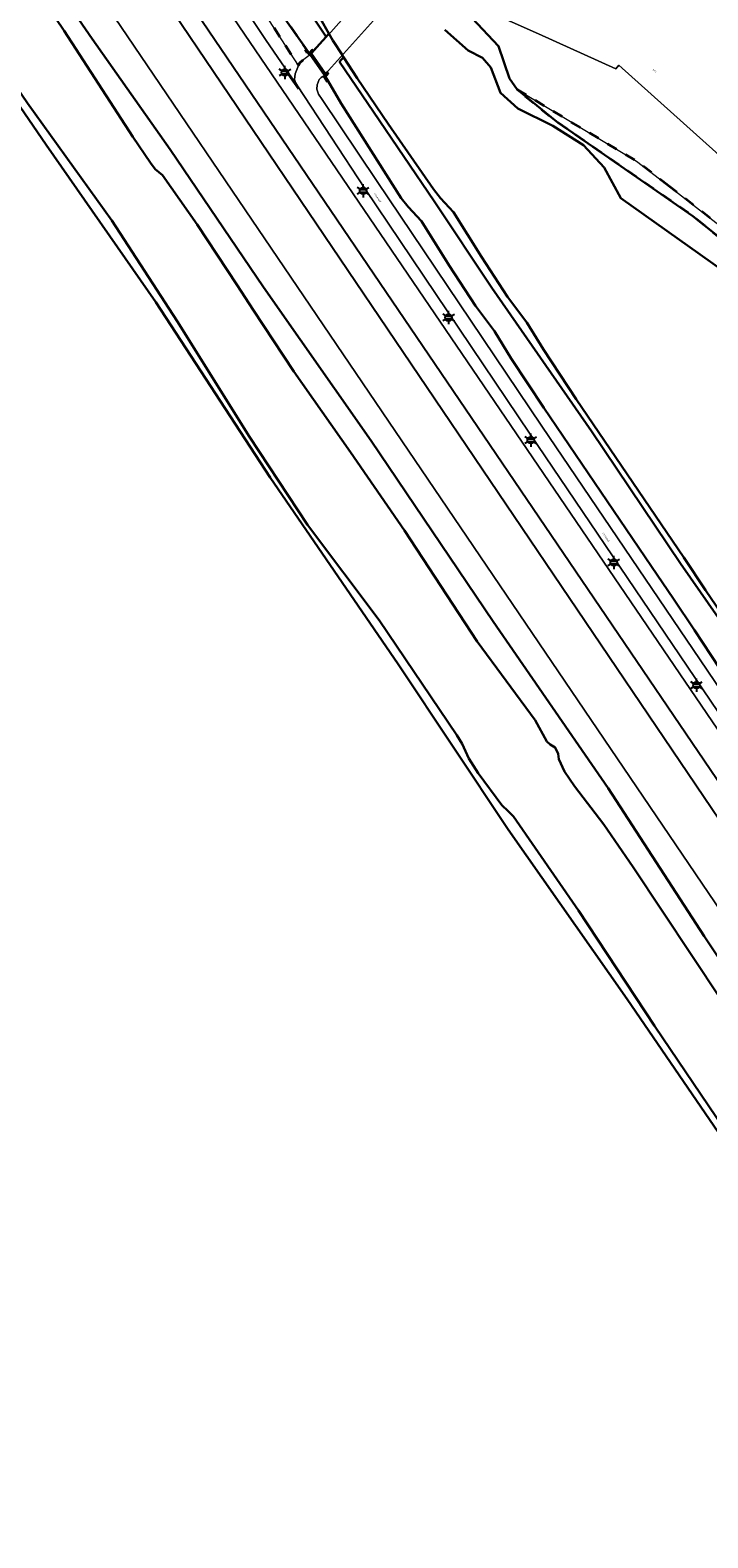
# Model space of a CAD drawing. Extents: x 105780 to 185197, y 477999 to 525027.
# Tile 264 of 562: x 108043 to 108172, y 478000 to 478286. Entities that reach past the tile are written whole.
import ezdxf
from ezdxf.enums import TextEntityAlignment as Align

# ---------------------------------------------------------------- set-up
doc = ezdxf.new("R2010")
doc.units = 0
doc.linetypes.add('XX-HIDDEN', pattern=[4, 2, -2])
for name, color, linetype, lineweight in [('B-GV-GR-GRAS_GAZON-G', 252, 'Continuous', 13), ('B-GV-GR-MATERIAALGRENS-G', 252, 'XX-HIDDEN', 35), ('B-RO-IE-MEUBILAIR_WEGMEUBILAIR-S', 252, 'Continuous', 25), ('B-RO-IE-TERREINAFSCHEIDING_KUNSTMATIG_HEKWERK-G', 252, 'IE-TERREINAFSCHEIDING-KUNSTMATIG', 18), ('B-WE-GW-WATERGANG_SLOOT_INSTEEK-G', 252, 'Continuous', 30), ('B-XX-KG-KADASTRAAL_BEBOUWING-G', 252, 'Continuous', 20), ('B1-WE-GR-BOUWLAND-GV', 80, 'Continuous', 13), ('B1-WE-GW-TALUD_KRUIN-G', 252, 'Continuous', 25), ('B1-WE-KW-KUNSTWERK_DEK-BRUG', 252, 'Continuous', 18), ('B1-WE-KW-KUNSTWERK_LANDHOOFD-GV', 252, 'Continuous', 18), ('B1-WE-OG-BEBOUWING-T18', 7, 'Continuous', 18), ('B1-WE-OG-TERREIN_ERF-GV', 252, 'Continuous', 18), ('B1-WE-OG-TOPOGRAFIE-T18', 10, 'Continuous', 18), ('B1-WE-VH-VERHARDING_ASFALT-GV', 252, 'Continuous', 18), ('B1-WE-VH-VERHARDING_TEGEL-GV', 252, 'Continuous', 18)]:
    doc.layers.add(name, color=color, linetype=linetype, lineweight=lineweight)
doc.styles.add('NLCS-ISO', font='NLCS-ISO.ttf')
doc.styles.add('NLCS-ISO-M200-T18', font='NLCS-ISO.ttf', dxfattribs={"height": 0.36})
doc.linetypes.add('IE-TERREINAFSCHEIDING-KUNSTMATIG', pattern='A,4,[82,NLCS.SHX,S=0.75,R=90,X=0,Y=0],4,-2', length=10)

# ---------------------------------------------------------------- blocks, each defined once
blk = doc.blocks.new('B-SIE-WEG_LICHTMAST-SO')
at = {"ltscale": 0.1}
for p, q in [((-1.1, 0.63), (-2.19, 1.27)), ((0, 1.27), (0, 2.53)), ((1.1, 0.63), (2.19, 1.27)), ((-1.1, -0.63), (-2.19, -1.27)), ((0, -1.27), (0, -2.53)), ((1.1, -0.63), (2.19, -1.27))]:
    blk.add_line(p, q, dxfattribs=at)
at = {"flags": 128}
for points in [[(-1.16, 0.5), (1.16, 0.5)], [(-1.16, -0.5), (1.16, -0.5)]]:
    blk.add_lwpolyline(points, dxfattribs=at)
at = {"ltscale": 0.1}
blk.add_circle((0, 0), 1.27, dxfattribs=at)
at = {"style": 'NLCS-ISO'}
blk.add_attdef('TYPE', text='', height=1.8, dxfattribs=at).set_placement((0, 2.53), align=Align.BOTTOM_CENTER)

msp = doc.modelspace()

# ---------------------------------------------------------------- linework, layer by layer
at = {"layer": 'B-GV-GR-GRAS_GAZON-G', "flags": 128}
for points in [[(108254.759, 478000.013), (108041.724, 478314.029), (108037.105, 478322.972), (108037.202, 478323.157), (108033.062, 478324.986), (108030.945, 478326.143), (108029.325, 478327.433), (108035.307, 478312.531), (108054.845, 478284.293), (108069.598, 478263.332), (108087.335, 478237.223), (108107.759, 478208.051), (108130.914, 478173.803), (108152.75, 478142.19), (108170.951, 478114.107), (108196.849, 478075.168), (108210.55, 478056.317), (108218.213, 478046.027), (108223.267, 478038.529), (108230.336, 478029.165), (108248.132, 478002.833), (108250.068, 478000.013)], [(108266.025, 478000.013), (108263.975, 478003.002), (108065.797, 478295.874), (108056.613, 478308.75), (108052.683, 478313.52), (108046.895, 478318.063), (108037.105, 478322.972), (108041.724, 478314.029), (108254.759, 478000.013)], [(108271.177, 478000.013), (108264.997, 478009.061), (108263.893, 478010.72), (108060.642, 478309.943), (108052.683, 478313.52), (108056.613, 478308.75), (108065.797, 478295.874), (108263.975, 478003.002), (108266.025, 478000.013)], [(108173.852, 478164.955), (108169.15, 478172.159), (108165.111, 478178.075), (108160.987, 478184.263), (108140.552, 478214.33), (108134.338, 478223.709), (108131.186, 478228.876), (108127.537, 478233.684), (108122.559, 478241.315), (108117.285, 478249.745), (108114.794, 478252.44), (108113.486, 478254.113), (108102.102, 478272.025), (108099.627, 478276.305), (108099.378, 478276.15), (108098.7, 478277.17), (108098.887, 478277.349), (108098.245, 478276.965), (108097.896, 478276.575), (108097.527, 478275.588), (108097.473, 478274.779), (108097.794, 478273.83), (108098.447, 478272.791), (108108.807, 478257.46), (108140.166, 478210.828), (108171.502, 478164.581), (108203.761, 478116.893)]]:
    msp.add_lwpolyline(points, dxfattribs=at)
for points in [[(108265.051, 478011.507), (108268.516, 478013.864), (108068.244, 478307.993), (108063.117, 478310.411), (108061.034, 478311.394), (108057.565, 478313.03), (108050.072, 478316.564), (108046.895, 478318.063), (108052.683, 478313.52), (108060.642, 478309.943), (108263.893, 478010.72)], [(108269.078, 478014.247), (108269.09, 478014.254), (108269.666, 478014.611), (108243.942, 478052.579), (108201.379, 478115.555), (108170.634, 478161.047), (108137.944, 478209.311), (108106.583, 478255.909), (108093.769, 478275.383), (108093.423, 478276.056), (108092.933, 478276.506), (108087.735, 478284.187), (108075.748, 478302.152), (108073.381, 478305.715), (108068.343, 478308.179), (108068.244, 478307.993), (108268.516, 478013.864)]]:
    msp.add_lwpolyline(points, close=True, dxfattribs=at)
at = {"layer": 'B-GV-GR-MATERIAALGRENS-G', "flags": 128}
for points in [[(108005.546, 478401.465), (108006.057, 478400.525), (108007.879, 478397.812), (108025.226, 478371.991), (108052.403, 478332.129), (108063.443, 478315.237), (108063.387, 478315.055), (108064.477, 478314.649), (108074.028, 478310.002), (108093.974, 478279.231), (108094.205, 478279.777), (108094.958, 478280.421), (108095.991, 478281.174), (108095.214, 478282.286), (108095.448, 478282.445), (108066.728, 478322.981), (108045.038, 478356.013), (108033.761, 478373.186), (108014.095, 478400.768), (108013.677, 478401.54), (108010.274, 478407.943)], [(108164.124, 478256.499), (108158.141, 478261.103), (108135.458, 478274.708), (108142.943, 478268.639), (108168.833, 478250.704), (108178.857, 478242.637), (108193.172, 478233.088), (108197.354, 478233.176), (108187.766, 478239.376), (108180.294, 478244.253), (108179.952, 478244.255)]]:
    msp.add_lwpolyline(points, close=True, dxfattribs=at)
at = {"layer": 'B-RO-IE-TERREINAFSCHEIDING_KUNSTMATIG_HEKWERK-G', "flags": 128}
msp.add_lwpolyline([(108093.971, 478274.749), (108091.26, 478278.621)], dxfattribs=at)
at = {"layer": 'B-WE-GW-WATERGANG_SLOOT_INSTEEK-G', "flags": 128}
for points in [[(108099.197, 478284.721), (108076.291, 478319.212), (108057.823, 478346.305), (108046.763, 478361.916), (108027.449, 478389.961), (108018.082, 478402.661), (108017.863, 478404.232), (108013.677, 478401.54), (108014.095, 478400.768), (108033.761, 478373.186), (108045.038, 478356.013), (108066.728, 478322.981), (108095.448, 478282.445), (108096.015, 478281.618), (108096.577, 478282.249), (108096.749, 478281.997)], [(108099.197, 478284.721), (108099.746, 478285.332), (108098.126, 478288.103), (108094.408, 478293.532), (108090.629, 478298.928), (108087.001, 478304.551), (108084.651, 478307.875), (108079.632, 478315.543), (108074.694, 478322.962), (108069.023, 478330.989), (108054.934, 478352.077), (108047.181, 478363.245), (108041.811, 478371.103), (108035.891, 478380.268), (108030.537, 478388.009), (108018.464, 478403.208), (108017.863, 478404.232), (108018.082, 478402.661), (108027.449, 478389.961), (108046.763, 478361.916), (108057.823, 478346.305), (108076.291, 478319.212)]]:
    msp.add_lwpolyline(points, close=True, dxfattribs=at)
for points in [[(108031.09, 478313.039), (108049.524, 478285.824), (108062.505, 478265.722), (108065.862, 478260.825), (108066.755, 478259.589), (108068.173, 478258.431), (108074.72, 478249.119), (108082.318, 478237.567), (108085.374, 478232.937), (108093.099, 478221.208), (108103.856, 478205.939), (108114.097, 478191.071), (108127.889, 478169.996), (108138.913, 478155.071), (108141.108, 478151.023), (108141.752, 478150.488), (108142.701, 478149.905), (108143.246, 478148.719), (108143.402, 478147.67), (108144.451, 478145.342), (108146.364, 478142.606), (108151.944, 478135.316), (108157.467, 478127.243), (108174.11, 478102.195)], [(108174.11, 478102.195), (108157.467, 478127.243), (108151.944, 478135.316), (108146.364, 478142.606), (108144.451, 478145.342), (108143.402, 478147.67), (108143.246, 478148.719), (108142.701, 478149.905), (108141.752, 478150.488), (108141.108, 478151.023), (108138.913, 478155.071), (108127.889, 478169.996), (108114.097, 478191.071), (108103.856, 478205.939), (108093.099, 478221.208), (108085.374, 478232.937), (108082.318, 478237.567), (108074.72, 478249.119), (108068.173, 478258.431), (108066.755, 478259.589), (108065.862, 478260.825), (108062.505, 478265.722), (108049.524, 478285.824), (108031.09, 478313.039)], [(108250.068, 478000.013), (108248.132, 478002.833), (108230.336, 478029.165), (108223.267, 478038.529), (108218.213, 478046.027), (108210.55, 478056.317), (108196.849, 478075.168), (108170.951, 478114.107), (108152.75, 478142.19), (108130.914, 478173.803), (108107.759, 478208.051), (108087.335, 478237.223), (108069.598, 478263.332), (108054.845, 478284.293), (108035.307, 478312.531)], [(108017.501, 478305.903), (108046.097, 478264.214), (108066.882, 478234.386), (108088.608, 478201.098), (108112.913, 478165.717), (108133.779, 478134.329), (108156.333, 478102.194), (108181.825, 478064.961), (108208.873, 478024.519), (108225.383, 478000.013)], [(108070.954, 478230.794), (108058.521, 478249.884), (108042.527, 478272.132), (108029.399, 478291.321)], [(108098.126, 478288.103), (108099.746, 478285.332), (108100.518, 478284.011), (108102.315, 478281.203), (108102.54, 478280.851), (108105.098, 478276.855), (108110.999, 478268.198), (108119.606, 478255.781), (108120.914, 478254.108), (108123.405, 478251.413), (108128.679, 478242.983), (108133.657, 478235.352), (108137.306, 478230.544), (108140.458, 478225.377), (108146.672, 478215.998), (108167.107, 478185.931), (108171.231, 478179.743), (108175.27, 478173.827)], [(108178.857, 478242.637), (108168.833, 478250.704), (108142.943, 478268.639), (108135.458, 478274.708), (108133.994, 478276.817), (108131.942, 478282.936), (108126.949, 478288.24)], [(108186.464, 478156.142), (108166.461, 478184.836), (108149.554, 478209.919), (108130.663, 478237.065), (108119.709, 478253.496), (108108.2, 478270.442), (108101.77, 478279.928), (108102.54, 478280.851), (108102.315, 478281.203), (108100.518, 478284.011), (108099.746, 478285.332), (108099.197, 478284.721), (108096.749, 478281.997), (108096.375, 478281.574), (108099.09, 478277.702), (108099.071, 478277.59), (108099.442, 478277.983), (108099.616, 478277.743), (108099.071, 478277.128), (108099.627, 478276.305), (108102.102, 478272.025), (108113.486, 478254.113), (108114.794, 478252.44), (108117.285, 478249.745), (108122.559, 478241.315), (108127.537, 478233.684), (108131.186, 478228.876), (108134.338, 478223.709), (108140.552, 478214.33), (108160.987, 478184.263), (108165.111, 478178.075), (108169.15, 478172.159), (108173.852, 478164.955)], [(108121.738, 478286.05), (108126.144, 478282.069), (108128.878, 478280.726), (108130.451, 478278.867), (108132.302, 478274.079), (108135.575, 478271.089), (108142.225, 478267.784), (108148.053, 478264.123), (108151.963, 478259.919), (108155.12, 478254.118), (108178.955, 478237.243)], [(108178.955, 478237.243), (108155.12, 478254.118), (108151.963, 478259.919), (108148.053, 478264.123), (108142.225, 478267.784), (108135.575, 478271.089), (108132.302, 478274.079), (108130.451, 478278.867), (108128.878, 478280.726), (108126.144, 478282.069), (108121.738, 478286.05)], [(108175.27, 478173.827), (108171.231, 478179.743), (108167.107, 478185.931), (108146.672, 478215.998), (108140.458, 478225.377), (108137.306, 478230.544), (108133.657, 478235.352), (108128.679, 478242.983), (108123.405, 478251.413), (108120.914, 478254.108), (108119.606, 478255.781), (108110.999, 478268.198), (108105.098, 478276.855), (108102.54, 478280.851), (108101.77, 478279.928), (108108.2, 478270.442), (108119.709, 478253.496), (108130.663, 478237.065), (108149.554, 478209.919), (108166.461, 478184.836), (108186.464, 478156.142)], [(108042.527, 478272.132), (108058.521, 478249.884), (108070.954, 478230.794), (108084.687, 478208.805), (108095.68, 478192.137), (108109.263, 478174.029), (108124.045, 478152.239), (108125.063, 478150.608), (108126.321, 478147.84), (108128.058, 478145.021), (108132.571, 478138.97), (108133.771, 478137.816), (108134.756, 478136.796), (108147.08, 478118.972), (108161.512, 478097.144), (108177.696, 478073.281)], [(108177.696, 478073.281), (108161.512, 478097.144), (108147.08, 478118.972), (108134.756, 478136.796), (108133.771, 478137.816), (108132.571, 478138.97), (108128.058, 478145.021), (108126.321, 478147.84), (108125.063, 478150.608), (108124.045, 478152.239), (108109.263, 478174.029), (108095.68, 478192.137), (108084.687, 478208.805), (108070.954, 478230.794)]]:
    msp.add_lwpolyline(points, dxfattribs=at)
at = {"layer": 'B-XX-KG-KADASTRAAL_BEBOUWING-G', "flags": 128}
msp.add_lwpolyline([(108140.709, 478303.508), (108132.029, 478307.342), (108125.086, 478291.645), (108139.492, 478285.258), (108154.185, 478278.626), (108154.785, 478279.299), (108179.319, 478257.296), (108191.618, 478271.013), (108184.976, 478276.289), (108197.75, 478293.284), (108185.362, 478313.431), (108171.552, 478325.827), (108148.626, 478300.17)], close=True, dxfattribs=at)
at = {"layer": 'B1-WE-GR-BOUWLAND-GV', "flags": 128}
msp.add_lwpolyline([(108208.873, 478024.519), (108181.825, 478064.961), (108156.333, 478102.194), (108133.779, 478134.329), (108112.913, 478165.717), (108088.608, 478201.098), (108066.882, 478234.386), (108046.097, 478264.214), (108017.501, 478305.903), (108000, 478331.372), (107982.115, 478355.018), (107979.991, 478356.632), (107978.138, 478357.777), (107975.691, 478358.644), (107962.676, 478340.04), (107877.211, 478219.919), (107869.274, 478208.277), (107858.426, 478194.518)], dxfattribs=at)
at = {"layer": 'B1-WE-GW-TALUD_KRUIN-G', "flags": 128}
for points in [[(108266.025, 478000.013), (108263.975, 478003.002), (108065.797, 478295.874), (108056.613, 478308.75), (108052.683, 478313.52)], [(108052.683, 478313.52), (108060.642, 478309.943), (108263.893, 478010.72)]]:
    msp.add_lwpolyline(points, dxfattribs=at)
at = {"layer": 'B1-WE-KW-KUNSTWERK_DEK-BRUG', "flags": 128}
msp.add_lwpolyline([(108096.135, 478281.344), (108098.887, 478277.349), (108098.7, 478277.17), (108099.378, 478276.15), (108099.627, 478276.305), (108099.071, 478277.128), (108099.616, 478277.743), (108099.442, 478277.983), (108099.071, 478277.59), (108099.09, 478277.702), (108120.706, 478301.759), (108121.107, 478302.205), (108118.383, 478306.129), (108118.027, 478305.729), (108096.488, 478281.562), (108096.375, 478281.574), (108096.749, 478281.997), (108096.577, 478282.249), (108096.015, 478281.618), (108095.448, 478282.445), (108095.214, 478282.286), (108095.991, 478281.174)], close=True, dxfattribs=at)
at = {"layer": 'B1-WE-KW-KUNSTWERK_LANDHOOFD-GV', "flags": 128}
msp.add_lwpolyline([(108096.749, 478281.997), (108096.577, 478282.249), (108096.015, 478281.618), (108095.448, 478282.445), (108095.214, 478282.286), (108095.991, 478281.174), (108096.135, 478281.344), (108098.887, 478277.349), (108098.7, 478277.17), (108099.378, 478276.15), (108099.627, 478276.305), (108099.071, 478277.128), (108099.616, 478277.743), (108099.442, 478277.983), (108099.071, 478277.59), (108099.09, 478277.702), (108096.375, 478281.574)], close=True, dxfattribs=at)
at = {"layer": 'B1-WE-OG-TERREIN_ERF-GV', "flags": 128}
msp.add_lwpolyline([(108171.552, 478325.827), (108185.362, 478313.431), (108197.75, 478293.284), (108184.976, 478276.289), (108191.618, 478271.013), (108179.319, 478257.296), (108154.785, 478279.299), (108154.185, 478278.626), (108139.492, 478285.258), (108125.086, 478291.645), (108132.029, 478307.342), (108140.709, 478303.508), (108148.626, 478300.17)], close=True, dxfattribs=at)
msp.add_lwpolyline([(108126.949, 478288.24), (108131.942, 478282.936), (108133.994, 478276.817), (108135.458, 478274.708), (108158.141, 478261.103), (108164.124, 478256.499), (108179.952, 478244.255), (108180.294, 478244.253), (108197.097, 478262.94), (108209.465, 478276.779), (108217.009, 478285.149), (108216.992, 478285.566), (108219.295, 478288.101)], dxfattribs=at)
at = {"layer": 'B1-WE-VH-VERHARDING_ASFALT-GV', "flags": 128}
msp.add_lwpolyline([(108096.135, 478281.344), (108098.887, 478277.349), (108099.09, 478277.702), (108120.706, 478301.759), (108121.107, 478302.205), (108118.383, 478306.129), (108118.027, 478305.729), (108096.488, 478281.562)], close=True, dxfattribs=at)
msp.add_lwpolyline([(108203.761, 478116.893), (108171.502, 478164.581), (108140.166, 478210.828), (108108.807, 478257.46), (108098.447, 478272.791), (108097.794, 478273.83), (108097.473, 478274.779), (108097.527, 478275.588), (108097.896, 478276.575), (108098.245, 478276.965), (108098.887, 478277.349), (108096.135, 478281.344), (108095.991, 478281.174), (108094.958, 478280.421), (108094.205, 478279.777), (108093.974, 478279.231), (108093.325, 478277.693), (108093.245, 478276.604), (108093.423, 478276.056), (108093.769, 478275.383), (108106.583, 478255.909), (108137.944, 478209.311), (108170.634, 478161.047), (108201.379, 478115.555)], dxfattribs=at)
at = {"layer": 'B1-WE-VH-VERHARDING_TEGEL-GV', "flags": 128}
msp.add_lwpolyline([(108074.028, 478310.002), (108064.477, 478314.649), (108063.387, 478315.055), (108063.027, 478315.205), (108067.469, 478308.628), (108068.343, 478308.179), (108073.381, 478305.715), (108075.748, 478302.152), (108087.735, 478284.187), (108092.933, 478276.506), (108093.423, 478276.056), (108093.245, 478276.604), (108093.325, 478277.693), (108093.974, 478279.231)], close=True, dxfattribs=at)

# ---------------------------------------------------------------- block references
at = {"layer": 'B-RO-IE-MEUBILAIR_WEGMEUBILAIR-S', "xscale": 0.5, "yscale": 0.5, "zscale": 0.5}
for p in [(108091.393, 478277.926), (108106.221, 478255.498), (108122.453, 478231.433), (108138.04, 478208.182), (108153.797, 478184.994), (108169.502, 478161.738)]:
    msp.add_blockref('B-SIE-WEG_LICHTMAST-SO', p, dxfattribs=at)

# ---------------------------------------------------------------- texts
at = {"layer": 'B1-WE-OG-BEBOUWING-T18', "style": 'NLCS-ISO-M200-T18'}
msp.add_text('105', height=0.36, rotation=316.5, dxfattribs=at).set_placement((108161.532, 478278.249), align=Align.MIDDLE)
at = {"layer": 'B1-WE-OG-TOPOGRAFIE-T18', "style": 'NLCS-ISO-M200-T18'}
for rotation, p in [(304, (108108.945, 478254.19)), (303.9, (108152.292, 478189.784))]:
    msp.add_text('Liniepad', height=0.36, rotation=rotation, dxfattribs=at).set_placement(p, align=Align.MIDDLE)

doc.saveas('drawing.dxf')
